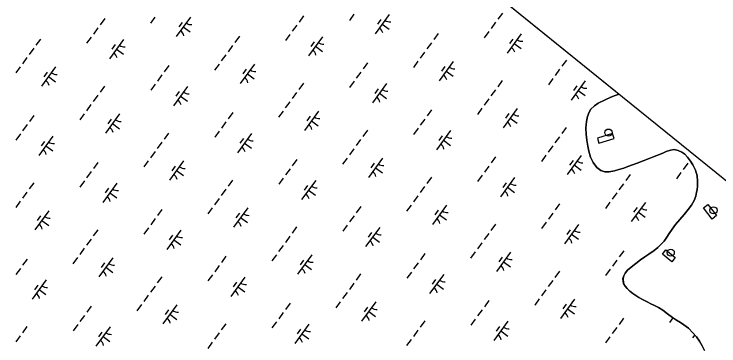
# Model space of a CAD drawing. Extents: x 3905714 to 3926767, y 183354 to 205755.
# Drawn here: x 3918354 to 3919831, y 200209 to 200903 of the extents above; entities that cross this region are included whole.
import ezdxf

# ---------------------------------------------------------------- set-up
doc = ezdxf.new("R2010")
doc.units = 0
for name, color, linetype in [('V-CHAN-DOCK', 7, 'Continuous'), ('V-DOMW-TANK', 7, 'Continuous'), ('V-GRID-FRAM', 7, 'Continuous'), ('V-TOPO-SHOR', 7, 'Continuous'), ('V-WETL-SWMP', 7, 'Continuous')]:
    doc.layers.add(name, color=color, linetype=linetype)

msp = doc.modelspace()

# ---------------------------------------------------------------- linework, layer by layer
at = {"layer": 'V-CHAN-DOCK'}
for points in [[(3919607.5, 200653.4), (3919575.8, 200643.6), (3919579, 200633), (3919610.7, 200642.7)], [(3919807.4, 200504.6), (3919825.7, 200481.4), (3919816.6, 200474.2), (3919798.3, 200497.4)], [(3919719.6, 200409.5), (3919739.1, 200393.7), (3919731.7, 200384.5), (3919712.2, 200400.3)]]:
    msp.add_lwpolyline(points, close=True, dxfattribs=at)
at = {"layer": 'V-DOMW-TANK'}
for centre in [(3919599.1, 200655), (3919819.2, 200492.3), (3919729.6, 200403.8)]:
    msp.add_circle(centre, 7.5, dxfattribs=at)
at = {"layer": 'V-GRID-FRAM'}
msp.add_lwpolyline([(3924287.8, 196971.1), (3915521.4, 185005.6), (3909313.3, 189695.8), (3918205.9, 201877.9), (3924287.8, 196971.1)], dxfattribs=at)
at = {"layer": 'V-TOPO-SHOR'}
for points in [[(3919765, 200603.3), (3919758.8, 200609.9), (3919752.9, 200613.8), (3919745.5, 200617.5), (3919737.1, 200619.3), (3919728.8, 200618.1), (3919719.9, 200615.3), (3919712.8, 200612.3), (3919659.2, 200591.2), (3919639.5, 200584.1), (3919631.2, 200580.8), (3919620.9, 200577.5), (3919611.4, 200574.7), (3919600.3, 200572.9), (3919591.3, 200572.9), (3919582.9, 200575.7), (3919574.6, 200581.9), (3919566.8, 200592.1), (3919561.7, 200603.7), (3919557.8, 200616.1), (3919555.7, 200626.9), (3919553.6, 200639.3), (3919552.3, 200651.9), (3919552, 200664.1), (3919553.3, 200678.3), (3919555.2, 200688.7), (3919558.4, 200697.7), (3919562.3, 200704.2), (3919569.6, 200711.3), (3919577.6, 200716.5), (3919592, 200723.8), (3919603.9, 200729), (3919613.4, 200732.7), (3919621.8, 200735.6)], [(3919800.3, 200199), (3919795.7, 200208.8), (3919789.6, 200218.9), (3919783.6, 200227.6), (3919776.1, 200236.3), (3919766.5, 200245.6), (3919757.3, 200252.6), (3919749.7, 200257.7), (3919741.8, 200262.3), (3919733.2, 200268.1), (3919723, 200275.8), (3919713.2, 200283.2), (3919704.2, 200288.7), (3919695.9, 200293), (3919688, 200296.7), (3919680, 200300.8), (3919670.7, 200305.8), (3919662.7, 200310.1), (3919656.1, 200314), (3919650.3, 200318.1), (3919644, 200323.4), (3919638.1, 200328.5), (3919634, 200333.4), (3919630.9, 200339.6), (3919629.5, 200349.7), (3919631.2, 200355.5), (3919633.9, 200360.8), (3919639.3, 200367.1), (3919646.8, 200373.7), (3919656.2, 200381.1), (3919666.2, 200388.5), (3919675.2, 200395), (3919684, 200400.6), (3919694.9, 200408.1), (3919702.5, 200414.4), (3919709.8, 200421.8), (3919715.5, 200428), (3919721.4, 200436.1), (3919726.2, 200443.9), (3919732.3, 200453), (3919739.8, 200462.8), (3919748.6, 200473.4), (3919757.6, 200483.8), (3919766.2, 200494.1), (3919773.1, 200503.5), (3919778.4, 200512.8), (3919782, 200521.9), (3919783.9, 200530.1), (3919784.9, 200535.4), (3919785.9, 200543.6), (3919786, 200553.3), (3919784.8, 200564.2), (3919781.8, 200576.6), (3919776.2, 200587.4), (3919771.1, 200595.3), (3919765, 200603.3)]]:
    msp.add_lwpolyline(points, dxfattribs=at)
at = {"layer": 'V-WETL-SWMP'}
for p, q in [((3918205.9, 201877.9), (3919621.8, 200735.6)), ((3918648.8, 200896.8), (3918639.4, 200883.9)), ((3918723, 200896.4), (3918693.5, 200856.1)), ((3918960.1, 200899.3), (3918950.6, 200886.4)), ((3919065.5, 200902.6), (3919056.1, 200889.7)), ((3919139.7, 200902.3), (3919110.1, 200861.9)), ((3919376.8, 200905.1), (3919367.3, 200892.2)), ((3918543.4, 200893.5), (3918534, 200880.6)), ((3918705.6, 200885.7), (3918698.5, 200876)), ((3919122.2, 200891.5), (3919115.1, 200881.8)), ((3919124.9, 200882.1), (3919139.4, 200871.5)), ((3919362.6, 200885.8), (3919353.1, 200872.9)), ((3918529.2, 200874.1), (3918519.8, 200861.2)), ((3918708.2, 200876.3), (3918722.8, 200865.6)), ((3918945.9, 200879.9), (3918936.5, 200867)), ((3919348.4, 200866.4), (3919338.9, 200853.5)), ((3918408.9, 200850.7), (3918399.4, 200837.8)), ((3918515.1, 200854.7), (3918505.6, 200841.8)), ((3918825.6, 200856.5), (3918816.1, 200843.6)), ((3918931.7, 200860.6), (3918922.3, 200847.7)), ((3918999.7, 200855.7), (3918970.2, 200815.4)), ((3919242.2, 200862.4), (3919232.8, 200849.5)), ((3919416.4, 200861.6), (3919386.9, 200821.2)), ((3919399, 200850.8), (3919391.9, 200841.1)), ((3918583.1, 200849.9), (3918553.5, 200809.6)), ((3918565.6, 200839.2), (3918558.5, 200829.5)), ((3918811.4, 200837.2), (3918801.9, 200824.3)), ((3918982.3, 200845), (3918975.2, 200835.3)), ((3919228.1, 200843), (3919218.6, 200830.1)), ((3919401.6, 200841.4), (3919416.2, 200830.8)), ((3918394.7, 200831.4), (3918385.3, 200818.4)), ((3918568.3, 200829.8), (3918582.8, 200819.1)), ((3918985, 200835.6), (3918999.5, 200824.9)), ((3919213.9, 200823.6), (3919204.4, 200810.7)), ((3918380.5, 200812), (3918371.1, 200799.1)), ((3918797.2, 200817.8), (3918787.7, 200804.9)), ((3919510.9, 200806.8), (3919501.5, 200793.9)), ((3918366.3, 200792.6), (3918356.9, 200779.7)), ((3918440.5, 200792.3), (3918411, 200752)), ((3918677.6, 200795.2), (3918668.1, 200782.3)), ((3918783, 200798.5), (3918773.6, 200785.5)), ((3918857.2, 200798.1), (3918827.6, 200757.8)), ((3919094.3, 200801), (3919084.8, 200788.1)), ((3919199.7, 200804.3), (3919190.2, 200791.4)), ((3919273.9, 200804), (3919244.3, 200763.6)), ((3919256.4, 200793.2), (3919249.3, 200783.5)), ((3918423.1, 200781.5), (3918416, 200771.9)), ((3918839.7, 200787.4), (3918832.7, 200777.7)), ((3918842.4, 200778), (3918856.9, 200767.3)), ((3919080.1, 200781.6), (3919070.6, 200768.7)), ((3919259.1, 200783.8), (3919273.6, 200773.1)), ((3919496.8, 200787.5), (3919487.3, 200774.5)), ((3918425.8, 200772.1), (3918440.3, 200761.5)), ((3918663.4, 200775.8), (3918654, 200762.9)), ((3919065.9, 200762.3), (3919056.5, 200749.4)), ((3919376.4, 200764.1), (3919367, 200751.1)), ((3919482.6, 200768.1), (3919473.1, 200755.2)), ((3919550.6, 200763.3), (3919521, 200722.9)), ((3918543.1, 200752.4), (3918533.6, 200739.5)), ((3918649.2, 200756.4), (3918639.8, 200743.5)), ((3918717.2, 200751.6), (3918687.7, 200711.3)), ((3918959.7, 200758.2), (3918950.3, 200745.3)), ((3919133.9, 200757.4), (3919104.4, 200717.1)), ((3919533.1, 200752.5), (3919526, 200742.8)), ((3918528.9, 200733), (3918519.4, 200720.1)), ((3918699.8, 200740.8), (3918692.7, 200731.2)), ((3918945.6, 200738.9), (3918936.1, 200726)), ((3919116.5, 200746.7), (3919109.4, 200737)), ((3919119.1, 200737.3), (3919133.7, 200726.6)), ((3919362.2, 200744.7), (3919352.8, 200731.8)), ((3919535.8, 200743.1), (3919550.3, 200732.5)), ((3919613.4, 200732.7), (3919603.9, 200729)), ((3919621.8, 200735.6), (3919613.4, 200732.7)), ((3918702.5, 200731.4), (3918717, 200720.8)), ((3918931.4, 200719.5), (3918921.9, 200706.6)), ((3919348.1, 200725.3), (3919338.6, 200712.4)), ((3919591.9, 200723.8), (3919577.6, 200716.5)), ((3919603.9, 200729), (3919591.9, 200723.8)), ((3918514.7, 200713.7), (3918505.2, 200700.8)), ((3919333.9, 200706), (3919324.4, 200693.1)), ((3919408.1, 200705.6), (3919378.5, 200665.3)), ((3919562.3, 200704.2), (3919558.4, 200697.7)), ((3919569.6, 200711.3), (3919562.3, 200704.2)), ((3919577.6, 200716.5), (3919569.6, 200711.3)), ((3918395.1, 200691), (3918385.7, 200678.1)), ((3918500.5, 200694.3), (3918491.1, 200681.4)), ((3918574.7, 200694), (3918545.2, 200653.7)), ((3918811.8, 200696.9), (3918802.3, 200684)), ((3918917.2, 200700.1), (3918907.7, 200687.2)), ((3918991.4, 200699.8), (3918961.8, 200659.5)), ((3918973.9, 200689.1), (3918966.8, 200679.4)), ((3919228.5, 200702.7), (3919219, 200689.8)), ((3919390.6, 200694.9), (3919383.5, 200685.2)), ((3919555.2, 200688.7), (3919553.3, 200678.3)), ((3919558.4, 200697.7), (3919555.2, 200688.7)), ((3918557.3, 200683.2), (3918550.2, 200673.5)), ((3918559.9, 200673.8), (3918574.4, 200663.2)), ((3918797.6, 200677.5), (3918788.1, 200664.6)), ((3918976.6, 200679.7), (3918991.1, 200669)), ((3919214.3, 200683.3), (3919204.8, 200670.4)), ((3919393.3, 200685.5), (3919407.8, 200674.8)), ((3919553.3, 200678.3), (3919552, 200664.1)), ((3918380.9, 200671.7), (3918371.5, 200658.8)), ((3919093.9, 200659.9), (3919084.5, 200647)), ((3919200.1, 200664), (3919190.6, 200651.1)), ((3919268.1, 200659.1), (3919238.5, 200618.8)), ((3919510.6, 200665.7), (3919501.1, 200652.8)), ((3919552, 200664.1), (3919552.3, 200651.9)), ((3918366.7, 200652.3), (3918357.3, 200639.4)), ((3918434.7, 200647.5), (3918405.2, 200607.1)), ((3918677.3, 200654.1), (3918667.8, 200641.2)), ((3918783.4, 200658.1), (3918774, 200645.2)), ((3918851.4, 200653.3), (3918821.9, 200613)), ((3919250.6, 200648.4), (3919243.6, 200638.7)), ((3919496.4, 200646.4), (3919487, 200633.5)), ((3919552.3, 200651.9), (3919553.6, 200639.3)), ((3918417.3, 200636.7), (3918410.2, 200627)), ((3918663.1, 200634.7), (3918653.6, 200621.8)), ((3918834, 200642.5), (3918826.9, 200632.9)), ((3918836.6, 200633.1), (3918851.2, 200622.5)), ((3919079.7, 200640.6), (3919070.3, 200627.7)), ((3919253.3, 200639), (3919267.8, 200628.3)), ((3919553.6, 200639.3), (3919555.7, 200626.9)), ((3918420, 200627.3), (3918434.5, 200616.7)), ((3918648.9, 200615.4), (3918639.4, 200602.5)), ((3919065.6, 200621.2), (3919056.1, 200608.3)), ((3919482.2, 200627), (3919472.8, 200614.1)), ((3919555.7, 200626.9), (3919557.8, 200616.1)), ((3919557.8, 200616.1), (3919561.7, 200603.7)), ((3919712.8, 200612.3), (3919719.9, 200615.3)), ((3919719.9, 200615.3), (3919728.8, 200618.1)), ((3919728.8, 200618.1), (3919737.1, 200619.3)), ((3919737.1, 200619.3), (3919745.5, 200617.5)), ((3919745.5, 200617.5), (3919752.9, 200613.8)), ((3919051.4, 200601.8), (3919041.9, 200588.9)), ((3919125.6, 200601.5), (3919096, 200561.2)), ((3919362.6, 200604.4), (3919353.2, 200591.5)), ((3919468, 200607.7), (3919458.6, 200594.8)), ((3919542.2, 200607.3), (3919512.7, 200567)), ((3919561.7, 200603.7), (3919566.8, 200592.1)), ((3919659.2, 200591.2), (3919712.8, 200612.3)), ((3919752.9, 200613.8), (3919758.8, 200609.9)), ((3919758.8, 200609.9), (3919765, 200603.3)), ((3919765, 200603.3), (3919771.1, 200595.3)), ((3918529.3, 200592.7), (3918519.8, 200579.8)), ((3918634.7, 200596), (3918625.2, 200583.1)), ((3918708.9, 200595.7), (3918679.3, 200555.4)), ((3918691.4, 200584.9), (3918684.3, 200575.2)), ((3918946, 200598.6), (3918936.5, 200585.6)), ((3919108.1, 200590.7), (3919101, 200581.1)), ((3919348.5, 200585), (3919339, 200572.1)), ((3919524.8, 200596.6), (3919517.7, 200586.9)), ((3919527.5, 200587.2), (3919542, 200576.5)), ((3919566.8, 200592.1), (3919574.6, 200581.9)), ((3919639.5, 200584.1), (3919659.2, 200591.2)), ((3919765.1, 200590.8), (3919755.7, 200577.9)), ((3919771.1, 200595.3), (3919776.2, 200587.4)), ((3919776.2, 200587.4), (3919781.8, 200576.6)), ((3918515.1, 200573.4), (3918505.6, 200560.5)), ((3918694.1, 200575.5), (3918708.6, 200564.9)), ((3918931.8, 200579.2), (3918922.3, 200566.3)), ((3919110.8, 200581.3), (3919125.3, 200570.7)), ((3919574.6, 200581.9), (3919582.9, 200575.7)), ((3919582.9, 200575.7), (3919591.3, 200572.9)), ((3919591.3, 200572.9), (3919600.3, 200572.9)), ((3919600.3, 200572.9), (3919611.4, 200574.7)), ((3919611.4, 200574.7), (3919620.9, 200577.5)), ((3919620.9, 200577.5), (3919631.2, 200580.8)), ((3919631.2, 200580.8), (3919639.5, 200584.1)), ((3919750.9, 200571.5), (3919741.5, 200558.6)), ((3919781.8, 200576.6), (3919784.8, 200564.2)), ((3918811.4, 200555.8), (3918802, 200542.9)), ((3918917.6, 200559.8), (3918908.1, 200546.9)), ((3919228.1, 200561.6), (3919218.6, 200548.7)), ((3919334.3, 200565.7), (3919324.8, 200552.8)), ((3919402.3, 200560.8), (3919372.7, 200520.5)), ((3919644.8, 200567.4), (3919635.3, 200554.5)), ((3919784.8, 200564.2), (3919786, 200553.3)), ((3918394.8, 200550), (3918385.3, 200537.1)), ((3918500.9, 200554), (3918491.5, 200541.1)), ((3918568.9, 200549.2), (3918539.4, 200508.8)), ((3918985.6, 200555), (3918956.1, 200514.7)), ((3918968.1, 200544.2), (3918961.1, 200534.6)), ((3919213.9, 200542.3), (3919204.5, 200529.4)), ((3919384.8, 200550.1), (3919377.7, 200540.4)), ((3919387.5, 200540.7), (3919402, 200530)), ((3919630.6, 200548.1), (3919621.1, 200535.2)), ((3919785.9, 200543.6), (3919784.9, 200535.4)), ((3919786, 200553.3), (3919785.9, 200543.6)), ((3918380.6, 200530.6), (3918371.1, 200517.7)), ((3918551.5, 200538.4), (3918544.4, 200528.7)), ((3918554.2, 200529), (3918568.7, 200518.4)), ((3918797.2, 200536.4), (3918787.8, 200523.5)), ((3918970.8, 200534.8), (3918985.3, 200524.2)), ((3919616.4, 200528.7), (3919607, 200515.8)), ((3919783.9, 200530.1), (3919782, 200521.9)), ((3919784.9, 200535.4), (3919783.9, 200530.1)), ((3918366.4, 200511.2), (3918356.9, 200498.3)), ((3918783.1, 200517.1), (3918773.6, 200504.2)), ((3919199.7, 200522.9), (3919190.3, 200510)), ((3919778.4, 200512.8), (3919773.1, 200503.5)), ((3919782, 200521.9), (3919778.4, 200512.8)), ((3918768.9, 200497.7), (3918759.4, 200484.8)), ((3918843.1, 200497.4), (3918813.5, 200457.1)), ((3919080.1, 200500.2), (3919070.7, 200487.3)), ((3919185.6, 200503.5), (3919176.1, 200490.6)), ((3919259.7, 200503.2), (3919230.2, 200462.9)), ((3919496.8, 200506.1), (3919487.4, 200493.2)), ((3919602.2, 200509.4), (3919592.8, 200496.5)), ((3919676.4, 200509), (3919646.9, 200468.7)), ((3919659, 200498.3), (3919651.9, 200488.6)), ((3919773.1, 200503.5), (3919766.2, 200494.1)), ((3918426.4, 200491.6), (3918396.8, 200451.2)), ((3918663.5, 200494.4), (3918654, 200481.5)), ((3918825.6, 200486.6), (3918818.5, 200476.9)), ((3919242.3, 200492.4), (3919235.2, 200482.8)), ((3919245, 200483), (3919259.5, 200472.4)), ((3919482.6, 200486.7), (3919473.2, 200473.8)), ((3919661.6, 200488.9), (3919676.2, 200478.2)), ((3919757.6, 200483.8), (3919748.6, 200473.4)), ((3919766.2, 200494.1), (3919757.6, 200483.8)), ((3918408.9, 200480.8), (3918401.8, 200471.1)), ((3918411.6, 200471.4), (3918426.1, 200460.8)), ((3918649.3, 200475.1), (3918639.8, 200462.2)), ((3918828.3, 200477.2), (3918842.8, 200466.6)), ((3919066, 200480.9), (3919056.5, 200468)), ((3919468.4, 200467.4), (3919459, 200454.4)), ((3919748.6, 200473.4), (3919739.8, 200462.8)), ((3918635.1, 200455.7), (3918625.6, 200442.8)), ((3918945.6, 200457.5), (3918936.2, 200444.6)), ((3919051.8, 200461.5), (3919042.3, 200448.6)), ((3919119.8, 200456.7), (3919090.2, 200416.4)), ((3919362.3, 200463.3), (3919352.8, 200450.4)), ((3919536.5, 200462.5), (3919506.9, 200422.2)), ((3919519, 200451.8), (3919511.9, 200442.1)), ((3919732.3, 200453), (3919726.2, 200443.9)), ((3919739.8, 200462.8), (3919732.3, 200453)), ((3918528.9, 200451.7), (3918519.5, 200438.8)), ((3918703.1, 200450.9), (3918673.6, 200410.5)), ((3918685.7, 200440.1), (3918678.6, 200430.4)), ((3918931.4, 200438.1), (3918922, 200425.2)), ((3919102.3, 200445.9), (3919095.2, 200436.2)), ((3919348.1, 200444), (3919338.6, 200431)), ((3919521.7, 200442.4), (3919536.2, 200431.7)), ((3919726.2, 200443.9), (3919721.4, 200436.1)), ((3918514.8, 200432.3), (3918505.3, 200419.4)), ((3918688.3, 200430.7), (3918702.9, 200420.1)), ((3919105, 200436.5), (3919119.5, 200425.9)), ((3919333.9, 200424.6), (3919324.5, 200411.7)), ((3919715.5, 200428), (3919709.8, 200421.8)), ((3919721.4, 200436.1), (3919715.5, 200428)), ((3918500.6, 200412.9), (3918491.1, 200400)), ((3918917.2, 200418.8), (3918907.8, 200405.9)), ((3919631, 200407.8), (3919621.5, 200394.9)), ((3919694.9, 200408.1), (3919684, 200400.6)), ((3919702.5, 200414.4), (3919694.9, 200408.1)), ((3919709.8, 200421.8), (3919702.5, 200414.4)), ((3918486.4, 200393.6), (3918476.9, 200380.7)), ((3918560.6, 200393.3), (3918531, 200352.9)), ((3918797.6, 200396.1), (3918788.2, 200383.2)), ((3918903.1, 200399.4), (3918893.6, 200386.5)), ((3918977.2, 200399.1), (3918947.7, 200358.7)), ((3919214.3, 200401.9), (3919204.9, 200389)), ((3919319.7, 200405.2), (3919310.3, 200392.3)), ((3919393.9, 200404.9), (3919364.4, 200364.6)), ((3919376.5, 200394.1), (3919369.4, 200384.5)), ((3919675.2, 200395), (3919666.2, 200388.5)), ((3919684, 200400.6), (3919675.2, 200395)), ((3918381, 200390.3), (3918371.5, 200377.4)), ((3918543.1, 200382.5), (3918536, 200372.8)), ((3918959.8, 200388.3), (3918952.7, 200378.6)), ((3918962.5, 200378.9), (3918977, 200368.3)), ((3919200.1, 200382.6), (3919190.7, 200369.7)), ((3919379.1, 200384.7), (3919393.7, 200374.1)), ((3919616.8, 200388.4), (3919607.4, 200375.5)), ((3919656.2, 200381.1), (3919646.8, 200373.7)), ((3919666.2, 200388.5), (3919656.2, 200381.1)), ((3918366.8, 200370.9), (3918357.3, 200358)), ((3918545.8, 200373.1), (3918560.3, 200362.4)), ((3918783.5, 200376.8), (3918774, 200363.8)), ((3919186, 200363.2), (3919176.5, 200350.3)), ((3919496.5, 200365), (3919487, 200352.1)), ((3919602.6, 200369), (3919593.2, 200356.1)), ((3919639.3, 200367.1), (3919633.9, 200360.8)), ((3919646.8, 200373.7), (3919639.3, 200367.1)), ((3918663.1, 200353.4), (3918653.7, 200340.4)), ((3918769.3, 200357.4), (3918759.8, 200344.5)), ((3918837.3, 200352.6), (3918807.7, 200312.2)), ((3919079.8, 200359.2), (3919070.3, 200346.3)), ((3919254, 200358.4), (3919224.4, 200318.1)), ((3919631.2, 200355.5), (3919629.6, 200349.7)), ((3919629.6, 200349.7), (3919630.9, 200339.6)), ((3919633.9, 200360.8), (3919631.2, 200355.5)), ((3918420.6, 200346.7), (3918391.1, 200306.4)), ((3918403.2, 200336), (3918396.1, 200326.3)), ((3918648.9, 200334), (3918639.5, 200321.1)), ((3918819.8, 200341.8), (3918812.7, 200332.1)), ((3919065.6, 200339.8), (3919056.2, 200326.9)), ((3919236.5, 200347.6), (3919229.4, 200337.9)), ((3919239.2, 200338.2), (3919253.7, 200327.6)), ((3919482.3, 200345.6), (3919472.8, 200332.7)), ((3919630.9, 200339.6), (3919634, 200333.4)), ((3918405.8, 200326.6), (3918420.4, 200315.9)), ((3918822.5, 200332.4), (3918837, 200321.8)), ((3919051.4, 200320.5), (3919042, 200307.6)), ((3919468.1, 200326.3), (3919458.6, 200313.4)), ((3919634, 200333.4), (3919638.1, 200328.5)), ((3919638.1, 200328.5), (3919644, 200323.4)), ((3919642, 200325.1), (3919641.1, 200323.9)), ((3919644, 200323.4), (3919650.3, 200318.1)), ((3918634.7, 200314.6), (3918625.3, 200301.7)), ((3919453.9, 200306.9), (3919444.5, 200294)), ((3919528.1, 200306.6), (3919498.5, 200266.3)), ((3919650.3, 200318.1), (3919656.1, 200314)), ((3919656.1, 200314), (3919662.7, 200310.1)), ((3919662.7, 200310.1), (3919670.7, 200305.8)), ((3919670.7, 200305.8), (3919680, 200300.8)), ((3918515.2, 200292), (3918505.7, 200279.1)), ((3918620.6, 200295.3), (3918611.1, 200282.4)), ((3918694.7, 200294.9), (3918665.2, 200254.6)), ((3918931.8, 200297.8), (3918922.4, 200284.9)), ((3919037.2, 200301.1), (3919027.8, 200288.2)), ((3919111.4, 200300.8), (3919081.9, 200260.4)), ((3919094, 200290), (3919086.9, 200280.3)), ((3919348.5, 200303.6), (3919339, 200290.7)), ((3919510.6, 200295.8), (3919503.6, 200286.2)), ((3919680, 200300.8), (3919688, 200296.7)), ((3919688, 200296.7), (3919695.9, 200293)), ((3919695.9, 200293), (3919704.2, 200288.7)), ((3918677.3, 200284.2), (3918670.2, 200274.5)), ((3918680, 200274.8), (3918694.5, 200264.1)), ((3918917.6, 200278.4), (3918908.2, 200265.5)), ((3919096.6, 200280.6), (3919111.2, 200270)), ((3919334.3, 200284.3), (3919324.9, 200271.4)), ((3919513.3, 200286.4), (3919527.8, 200275.8)), ((3919704.2, 200288.7), (3919713.2, 200283.2)), ((3919713.2, 200283.2), (3919723, 200275.8)), ((3919723, 200275.8), (3919733.2, 200268.1)), ((3918501, 200272.6), (3918491.5, 200259.7)), ((3919214, 200260.9), (3919204.5, 200248)), ((3919320.1, 200264.9), (3919310.7, 200252)), ((3919388.1, 200260.1), (3919358.6, 200219.7)), ((3919630.6, 200266.7), (3919621.2, 200253.8)), ((3919734.3, 200267.4), (3919727.3, 200257.8)), ((3919733.2, 200268.1), (3919741.8, 200262.3)), ((3919741.8, 200262.3), (3919749.7, 200257.7)), ((3918380.6, 200249.2), (3918371.2, 200236.3)), ((3918486.8, 200253.3), (3918477.3, 200240.4)), ((3918554.8, 200248.4), (3918525.2, 200208.1)), ((3918797.3, 200255), (3918787.8, 200242.1)), ((3918903.5, 200259.1), (3918894, 200246.2)), ((3918971.5, 200254.3), (3918941.9, 200213.9)), ((3919370.7, 200249.3), (3919363.6, 200239.6)), ((3919616.5, 200247.3), (3919607, 200234.4)), ((3919749.7, 200257.7), (3919757.3, 200252.6)), ((3919757.3, 200252.6), (3919766.5, 200245.6)), ((3919766.5, 200245.6), (3919776.1, 200236.3)), ((3918537.3, 200237.7), (3918530.2, 200228)), ((3918783.1, 200235.7), (3918773.7, 200222.8)), ((3918954, 200243.5), (3918946.9, 200233.8)), ((3918956.7, 200234.1), (3918971.2, 200223.5)), ((3919199.8, 200241.5), (3919190.3, 200228.6)), ((3919373.4, 200239.9), (3919387.9, 200229.3)), ((3919779.9, 200231.9), (3919775.3, 200225.6)), ((3919776.1, 200236.3), (3919783.6, 200227.6)), ((3918366.4, 200229.9), (3918357, 200217)), ((3918540, 200228.3), (3918554.5, 200217.6)), ((3918768.9, 200216.3), (3918759.5, 200203.4)), ((3919185.6, 200222.2), (3919176.1, 200209.2)), ((3919602.3, 200228), (3919592.8, 200215.1)), ((3919783.6, 200227.6), (3919789.6, 200218.9)), ((3919789.6, 200218.9), (3919795.7, 200208.8)), ((3919795.7, 200208.8), (3919800.3, 200199))]:
    msp.add_line(p, q, dxfattribs=at)
for centre, start, end in [((3918724.8, 200898.4), 233, 274.5436), ((3919141.4, 200904.2), 233, 274.5436), ((3918692.1, 200853.8), 13, 54.5436), ((3919108.8, 200859.7), 13, 54.5436), ((3918584.8, 200851.9), 233, 274.5436), ((3919001.5, 200857.7), 233, 274.5436), ((3919418.2, 200863.5), 233, 274.5436), ((3918552.2, 200807.3), 13, 54.5436), ((3918968.8, 200813.2), 13, 54.5436), ((3919385.5, 200819), 13, 54.5436), ((3919275.6, 200805.9), 233, 274.5436), ((3918442.3, 200794.3), 233, 274.5436), ((3918858.9, 200800.1), 233, 274.5436), ((3918409.6, 200749.7), 13, 54.5436), ((3918826.3, 200755.5), 13, 54.5436), ((3919243, 200761.4), 13, 54.5436), ((3919552.3, 200765.2), 233, 274.5436), ((3918719, 200753.6), 233, 274.5436), ((3919135.7, 200759.4), 233, 274.5436), ((3919519.7, 200720.7), 13, 54.5436), ((3918686.3, 200709), 13, 54.5436), ((3919103, 200714.8), 13, 54.5436), ((3919409.8, 200707.6), 233, 274.5436), ((3918576.4, 200696), 233, 274.5436), ((3918993.1, 200701.8), 233, 274.5436), ((3919377.1, 200663.1), 13, 54.5436), ((3918543.8, 200651.4), 13, 54.5436), ((3918960.5, 200657.2), 13, 54.5436), ((3919269.8, 200661.1), 233, 274.5436), ((3918436.5, 200649.5), 233, 274.5436), ((3918853.2, 200655.3), 233, 274.5436), ((3919237.2, 200616.5), 13, 54.5436), ((3918403.8, 200604.9), 13, 54.5436), ((3918820.5, 200610.7), 13, 54.5436), ((3919127.3, 200603.5), 233, 274.5436), ((3919544, 200609.3), 233, 274.5436), ((3918710.6, 200597.7), 233, 274.5436), ((3919094.6, 200558.9), 13, 54.5436), ((3919511.3, 200564.8), 13, 54.5436), ((3918678, 200553.1), 13, 54.5436), ((3918987.3, 200557), 233, 274.5436), ((3919404, 200562.8), 233, 274.5436), ((3918570.7, 200551.1), 233, 274.5436), ((3918954.7, 200512.4), 13, 54.5436), ((3919371.4, 200518.2), 13, 54.5436), ((3918538, 200506.6), 13, 54.5436), ((3919678.2, 200511), 233, 274.5436), ((3918844.8, 200499.4), 233, 274.5436), ((3919261.5, 200505.2), 233, 274.5436), ((3918428.1, 200493.5), 233, 274.5436), ((3918812.2, 200454.8), 13, 54.5436), ((3919228.8, 200460.6), 13, 54.5436), ((3919645.5, 200466.4), 13, 54.5436), ((3918395.5, 200449), 13, 54.5436), ((3918704.8, 200452.8), 233, 274.5436), ((3919121.5, 200458.7), 233, 274.5436), ((3919538.2, 200464.5), 233, 274.5436), ((3918672.2, 200408.3), 13, 54.5436), ((3919088.9, 200414.1), 13, 54.5436), ((3919505.5, 200419.9), 13, 54.5436), ((3919395.7, 200406.9), 233, 274.5436), ((3918562.3, 200395.2), 233, 274.5436), ((3918979, 200401.1), 233, 274.5436), ((3918529.7, 200350.7), 13, 54.5436), ((3918946.3, 200356.5), 13, 54.5436), ((3919363, 200362.3), 13, 54.5436), ((3918422.4, 200348.7), 233, 274.5436), ((3918839, 200354.5), 233, 274.5436), ((3919255.7, 200360.4), 233, 274.5436), ((3918806.4, 200310), 13, 54.5436), ((3919223.1, 200315.8), 13, 54.5436), ((3918389.7, 200304.1), 13, 54.5436), ((3919529.8, 200308.6), 233, 274.5436), ((3918696.5, 200296.9), 233, 274.5436), ((3919113.2, 200302.7), 233, 274.5436), ((3919497.2, 200264), 13, 54.5436), ((3918663.8, 200252.4), 13, 54.5436), ((3919080.5, 200258.2), 13, 54.5436), ((3919389.9, 200262.1), 233, 274.5436), ((3918556.5, 200250.4), 233, 274.5436), ((3918973.2, 200256.2), 233, 274.5436), ((3919357.2, 200217.5), 13, 54.5436), ((3918523.9, 200205.8), 13, 54.5436), ((3918940.6, 200211.7), 13, 54.5436)]:
    msp.add_arc(centre, 17.6, start, end, dxfattribs=at)

doc.saveas('drawing.dxf')
